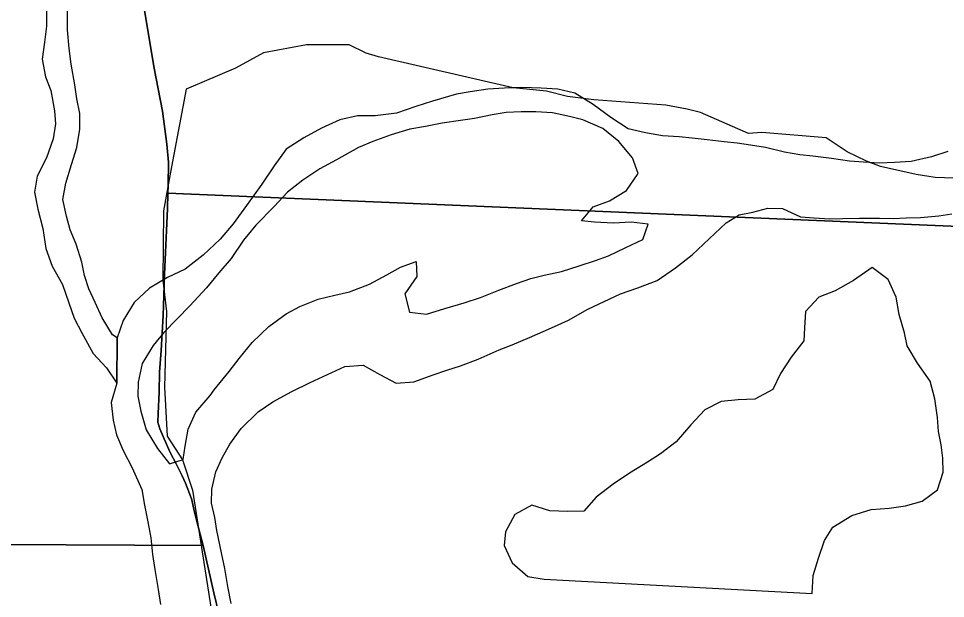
# Model space of a CAD drawing. Extents: x 0 to 34, y -2.3 to 22.
# Drawn here: x 7.308 to 7.987, y 16.311 to 16.737 of the extents above; entities that cross this region are included whole.
import ezdxf

# ---------------------------------------------------------------- set-up
doc = ezdxf.new("R2010")
doc.units = 0
for name, color, linetype in [('GM_X_Major_River', 7, 'Continuous'), ('GM_X_Minor_River', 7, 'Continuous'), ('GM_X_Section', 7, 'Continuous'), ('GM_X_Township', 7, 'Continuous')]:
    doc.layers.add(name, color=color, linetype=linetype)

msp = doc.modelspace()

# ---------------------------------------------------------------- linework, layer by layer
at = {"layer": 'GM_X_Major_River'}
for p, q in [((7.62882, 16.68162), (7.61119, 16.67639)), ((7.63874, 16.68325), (7.62882, 16.68162)), ((7.65172, 16.68519), (7.63874, 16.68325)), ((7.6639, 16.686), (7.65172, 16.68519)), ((7.67684, 16.68641), (7.6639, 16.686)), ((7.69089, 16.68603), (7.67684, 16.68641)), ((7.70303, 16.68532), (7.69089, 16.68603)), ((7.71549, 16.68232), (7.70303, 16.68532)), ((7.72895, 16.67397), (7.71549, 16.68232)), ((7.61119, 16.67639), (7.59892, 16.67253)), ((7.59892, 16.67253), (7.58472, 16.66759)), ((7.66531, 16.66807), (7.655, 16.66645)), ((7.67635, 16.66854), (7.66531, 16.66807)), ((7.68699, 16.66863), (7.67635, 16.66854)), ((7.69913, 16.66792), (7.68699, 16.66863)), ((7.7116, 16.6653), (7.69913, 16.66792)), ((7.74199, 16.66448), (7.72895, 16.67397)), ((7.54316, 16.66262), (7.52969, 16.65652)), ((7.55616, 16.6657), (7.54316, 16.66262)), ((7.56909, 16.66573), (7.55616, 16.6657)), ((7.58472, 16.66759), (7.56909, 16.66573)), ((7.6317, 16.66213), (7.61835, 16.66021)), ((7.64201, 16.66376), (7.6317, 16.66213)), ((7.655, 16.66645), (7.64201, 16.66376)), ((7.72142, 16.66275), (7.7116, 16.6653)), ((7.73606, 16.65627), (7.72142, 16.66275)), ((7.75468, 16.65615), (7.74199, 16.66448)), ((7.52969, 16.65652), (7.51695, 16.64963)), ((7.59466, 16.6559), (7.58086, 16.65171)), ((7.60612, 16.65788), (7.59466, 16.6559)), ((7.61835, 16.66021), (7.60612, 16.65788)), ((7.74796, 16.64681), (7.73606, 16.65627)), ((7.76752, 16.65314), (7.75468, 16.65615)), ((7.51695, 16.64963), (7.5038, 16.64123)), ((7.58086, 16.65171), (7.56742, 16.64675)), ((7.78, 16.65089), (7.76752, 16.65314)), ((7.79214, 16.65018), (7.78, 16.65089)), ((7.80162, 16.64917), (7.79214, 16.65018)), ((7.81261, 16.64811), (7.80162, 16.64917)), ((7.82511, 16.64663), (7.81261, 16.64811)), ((7.5038, 16.64123), (7.4951, 16.62891)), ((7.55704, 16.64246), (7.54083, 16.63338)), ((7.56742, 16.64675), (7.55704, 16.64246)), ((7.75789, 16.63475), (7.74796, 16.64681)), ((7.83459, 16.64561), (7.82511, 16.64663)), ((7.84443, 16.64421), (7.83459, 16.64561)), ((7.8554, 16.64239), (7.84443, 16.64421)), ((7.86937, 16.63897), (7.8554, 16.64239)), ((7.76214, 16.62322), (7.75789, 16.63475)), ((7.88072, 16.63714), (7.86937, 16.63897)), ((7.8902, 16.63612), (7.88072, 16.63714)), ((7.90383, 16.63423), (7.8902, 16.63612)), ((7.91708, 16.63235), (7.90383, 16.63423)), ((7.97722, 16.63567), (7.96231, 16.63227)), ((7.98911, 16.63954), (7.97722, 16.63567)), ((7.4951, 16.62891), (7.48599, 16.61546)), ((7.54083, 16.63338), (7.52849, 16.62686)), ((7.92732, 16.63169), (7.91708, 16.63235)), ((7.93909, 16.631), (7.92732, 16.63169)), ((7.95012, 16.63146), (7.93909, 16.631)), ((7.96231, 16.63227), (7.95012, 16.63146)), ((7.52849, 16.62686), (7.5161, 16.61845)), ((7.75343, 16.61089), (7.76214, 16.62322)), ((7.48599, 16.61546), (7.47491, 16.59977)), ((7.5161, 16.61845), (7.50483, 16.60962)), ((7.50483, 16.60962), (7.49504, 16.59923)), ((7.74106, 16.60324), (7.75343, 16.61089)), ((7.72916, 16.59899), (7.74106, 16.60324)), ((7.47491, 16.59977), (7.46504, 16.58634)), ((7.49504, 16.59923), (7.48174, 16.5855)), ((7.72051, 16.58857), (7.72916, 16.59899)), ((7.82652, 16.58723), (7.83618, 16.59305)), ((7.83618, 16.59305), (7.84612, 16.59507)), ((7.84612, 16.59507), (7.85722, 16.59781)), ((7.85722, 16.59781), (7.86785, 16.59753)), ((7.86785, 16.59753), (7.88099, 16.59146)), ((7.98249, 16.59215), (7.99203, 16.59379)), ((7.46504, 16.58634), (7.45561, 16.57517)), ((7.72999, 16.58755), (7.72051, 16.58857)), ((7.74403, 16.58679), (7.72999, 16.58755)), ((7.75698, 16.58758), (7.74403, 16.58679)), ((7.76948, 16.5861), (7.75698, 16.58758)), ((7.80154, 16.56355), (7.82652, 16.58723)), ((7.88099, 16.59146), (7.89123, 16.59081)), ((7.89123, 16.59081), (7.90224, 16.59013)), ((7.90224, 16.59013), (7.91212, 16.59024)), ((7.91212, 16.59024), (7.9243, 16.59067)), ((7.9243, 16.59067), (7.93912, 16.59065)), ((7.93912, 16.59065), (7.94899, 16.59039)), ((7.94899, 16.59039), (7.95851, 16.59089)), ((7.95851, 16.59089), (7.96915, 16.59098)), ((7.96915, 16.59098), (7.98249, 16.59215)), ((7.48174, 16.5855), (7.47269, 16.57433)), ((7.76536, 16.5748), (7.76948, 16.5861)), ((7.45561, 16.57517), (7.44312, 16.56333)), ((7.47269, 16.57433), (7.46358, 16.56088)), ((7.75304, 16.56904), (7.76536, 16.5748)), ((7.74033, 16.56292), (7.75304, 16.56904)), ((7.44312, 16.56333), (7.42992, 16.55304)), ((7.46358, 16.56088), (7.45455, 16.55047)), ((7.71884, 16.5555), (7.73073, 16.55937)), ((7.73073, 16.55937), (7.74033, 16.56292)), ((7.7895, 16.55398), (7.80154, 16.56355)), ((7.42992, 16.55304), (7.41683, 16.54692)), ((7.57766, 16.54904), (7.58769, 16.55448)), ((7.58769, 16.55448), (7.59921, 16.55874)), ((7.59921, 16.55874), (7.59967, 16.54769)), ((7.70581, 16.55129), (7.71884, 16.5555)), ((7.77594, 16.54483), (7.7895, 16.55398)), ((7.41683, 16.54692), (7.40369, 16.53928)), ((7.45455, 16.55047), (7.4455, 16.53929)), ((7.56493, 16.54216), (7.57766, 16.54904)), ((7.59967, 16.54769), (7.59095, 16.53498)), ((7.67288, 16.54267), (7.68324, 16.54619)), ((7.68324, 16.54619), (7.69319, 16.54859)), ((7.69319, 16.54859), (7.70581, 16.55129)), ((7.40369, 16.53928), (7.39238, 16.52855)), ((7.4455, 16.53929), (7.43336, 16.5263)), ((7.55032, 16.53646), (7.56493, 16.54216)), ((7.65982, 16.53769), (7.67288, 16.54267)), ((7.74907, 16.5349), (7.76173, 16.5395)), ((7.76173, 16.5395), (7.77594, 16.54483)), ((7.52737, 16.53099), (7.53962, 16.53409)), ((7.53962, 16.53409), (7.55032, 16.53646)), ((7.59095, 16.53498), (7.59439, 16.52157)), ((7.63448, 16.52848), (7.64637, 16.53234)), ((7.64637, 16.53234), (7.65982, 16.53769)), ((7.72519, 16.52375), (7.74907, 16.5349)), ((7.39238, 16.52855), (7.38441, 16.51545)), ((7.43336, 16.5263), (7.42398, 16.51666)), ((7.50389, 16.52021), (7.51392, 16.52565)), ((7.51392, 16.52565), (7.52737, 16.53099)), ((7.62031, 16.5243), (7.63448, 16.52848)), ((7.49109, 16.51104), (7.50389, 16.52021)), ((7.59439, 16.52157), (7.60689, 16.52009)), ((7.60689, 16.52009), (7.62031, 16.5243)), ((7.71091, 16.51576), (7.72519, 16.52375)), ((7.38441, 16.51545), (7.37988, 16.50263)), ((7.42398, 16.51666), (7.4142, 16.50665)), ((7.69859, 16.51), (7.71091, 16.51576)), ((7.4142, 16.50665), (7.40633, 16.49697)), ((7.47899, 16.49919), (7.49109, 16.51104)), ((7.68243, 16.50283), (7.69859, 16.51)), ((7.37988, 16.50263), (7.37973, 16.46953)), ((7.46955, 16.48765), (7.47899, 16.49919)), ((7.66974, 16.49746), (7.68243, 16.50283)), ((7.40633, 16.49697), (7.39837, 16.48386)), ((7.64475, 16.4871), (7.66014, 16.49392)), ((7.66014, 16.49392), (7.66974, 16.49746)), ((7.46206, 16.47796), (7.46955, 16.48765)), ((7.63169, 16.48213), (7.64475, 16.4871)), ((7.39837, 16.48386), (7.39533, 16.47025)), ((7.45105, 16.46456), (7.46206, 16.47796)), ((7.52151, 16.46988), (7.54692, 16.48175)), ((7.54692, 16.48175), (7.56025, 16.48253)), ((7.56025, 16.48253), (7.5726, 16.47573)), ((7.61174, 16.47543), (7.62172, 16.47897)), ((7.62172, 16.47897), (7.63169, 16.48213)), ((7.5726, 16.47573), (7.58459, 16.46932)), ((7.59754, 16.47049), (7.61174, 16.47543)), ((7.37973, 16.46953), (7.37553, 16.45518)), ((7.39533, 16.47025), (7.39505, 16.45998)), ((7.44828, 16.46044), (7.45105, 16.46456)), ((7.50803, 16.4634), (7.52151, 16.46988)), ((7.58459, 16.46932), (7.59754, 16.47049)), ((7.39505, 16.45998), (7.39741, 16.44888)), ((7.43768, 16.44817), (7.44828, 16.46044)), ((7.49414, 16.45578), (7.50803, 16.4634)), ((7.37553, 16.45518), (7.37708, 16.4422)), ((7.48329, 16.44846), (7.49414, 16.45578)), ((7.39741, 16.44888), (7.40121, 16.43507)), ((7.43201, 16.43577), (7.43768, 16.44817)), ((7.47079, 16.43624), (7.48329, 16.44846)), ((7.37708, 16.4422), (7.37944, 16.43148)), ((7.37944, 16.43148), (7.38445, 16.41992)), ((7.40121, 16.43507), (7.40958, 16.42153)), ((7.42977, 16.42327), (7.43201, 16.43577)), ((7.46249, 16.42467), (7.47079, 16.43624)), ((7.42836, 16.41341), (7.42977, 16.42327)), ((7.45689, 16.41454), (7.46249, 16.42467)), ((7.38445, 16.41992), (7.39094, 16.40719)), ((7.40958, 16.42153), (7.41839, 16.41025)), ((7.41839, 16.41025), (7.42836, 16.41341)), ((7.45243, 16.40439), (7.45689, 16.41454)), ((7.39094, 16.40719), (7.39811, 16.39139)), ((7.44942, 16.39153), (7.45243, 16.40439)), ((7.39811, 16.39139), (7.40007, 16.37992)), ((7.44914, 16.38126), (7.44942, 16.39153)), ((7.40007, 16.37992), (7.40239, 16.36768)), ((7.45151, 16.37092), (7.44914, 16.38126)), ((7.45315, 16.36136), (7.45151, 16.37092)), ((7.40239, 16.36768), (7.40473, 16.35582)), ((7.40473, 16.35582), (7.40591, 16.34361)), ((7.4565, 16.34491), (7.45315, 16.36136)), ((7.40591, 16.34361), (7.40751, 16.33253)), ((7.45885, 16.33343), (7.4565, 16.34491)), ((7.40751, 16.33253), (7.41015, 16.318)), ((7.46114, 16.32005), (7.45885, 16.33343)), ((7.41015, 16.318), (7.41175, 16.30692)), ((7.46346, 16.30781), (7.46114, 16.32005))]:
    msp.add_line(p, q, dxfattribs=at)
at = {"layer": 'GM_X_Minor_River'}
for p, q in [((7.32802, 16.74493), (7.32803, 16.73161)), ((7.34354, 16.7289), (7.34354, 16.7426)), ((7.32803, 16.73161), (7.32657, 16.71985)), ((7.34468, 16.71517), (7.34354, 16.7289)), ((7.32657, 16.71985), (7.32508, 16.70733)), ((7.34627, 16.70371), (7.34468, 16.71517)), ((7.32508, 16.70733), (7.32739, 16.69433)), ((7.34889, 16.68842), (7.34627, 16.70371)), ((7.32739, 16.69433), (7.33129, 16.68433)), ((7.3505, 16.6781), (7.34889, 16.68842)), ((7.33129, 16.68433), (7.33392, 16.66942)), ((7.35249, 16.66739), (7.3505, 16.6781)), ((7.33392, 16.66942), (7.3348, 16.65988)), ((7.35255, 16.65597), (7.35249, 16.66739)), ((7.3348, 16.65988), (7.33297, 16.64889)), ((7.35028, 16.64234), (7.35255, 16.65597)), ((7.33297, 16.64889), (7.32803, 16.63494)), ((7.34652, 16.62988), (7.35028, 16.64234)), ((7.32803, 16.63494), (7.3212, 16.62143)), ((7.34234, 16.61629), (7.34652, 16.62988)), ((7.3212, 16.62143), (7.31935, 16.60968)), ((7.34011, 16.60417), (7.34234, 16.61629)), ((7.31935, 16.60968), (7.32167, 16.59706)), ((7.34281, 16.59192), (7.34011, 16.60417)), ((7.32167, 16.59706), (7.32546, 16.58288)), ((7.34557, 16.58196), (7.34281, 16.59192)), ((7.32546, 16.58288), (7.32772, 16.56835)), ((7.34985, 16.57156), (7.34557, 16.58196)), ((7.32772, 16.56835), (7.3323, 16.55529)), ((7.35404, 16.55813), (7.34985, 16.57156)), ((7.3323, 16.55529), (7.33991, 16.54177)), ((7.35606, 16.54856), (7.35404, 16.55813)), ((7.93356, 16.55427), (7.91999, 16.54474)), ((7.94548, 16.54558), (7.93356, 16.55427)), ((7.35921, 16.53858), (7.35606, 16.54856)), ((7.9512, 16.53248), (7.94548, 16.54558)), ((7.33991, 16.54177), (7.34448, 16.52832)), ((7.91999, 16.54474), (7.90648, 16.53712)), ((7.36387, 16.52856), (7.35921, 16.53858)), ((7.89457, 16.53249), (7.88478, 16.5221)), ((7.90648, 16.53712), (7.89457, 16.53249)), ((7.95351, 16.51986), (7.9512, 16.53248)), ((7.34448, 16.52832), (7.34836, 16.51718)), ((7.36889, 16.51739), (7.36387, 16.52856)), ((7.88478, 16.5221), (7.88407, 16.50994)), ((7.95733, 16.50644), (7.95351, 16.51986)), ((7.34836, 16.51718), (7.35414, 16.50637)), ((7.37653, 16.505), (7.36889, 16.51739)), ((7.35414, 16.50637), (7.36246, 16.49131)), ((7.37988, 16.50263), (7.37653, 16.505)), ((7.88407, 16.50994), (7.88343, 16.50044)), ((7.95934, 16.49687), (7.95733, 16.50644)), ((7.37973, 16.46953), (7.37988, 16.50263)), ((7.88343, 16.50044), (7.87436, 16.48851)), ((7.36246, 16.49131), (7.37206, 16.48077)), ((7.96697, 16.4841), (7.95934, 16.49687)), ((7.87436, 16.48851), (7.86643, 16.47655)), ((7.37206, 16.48077), (7.37973, 16.46953)), ((7.97611, 16.47092), (7.96697, 16.4841)), ((7.86643, 16.47655), (7.86078, 16.4649)), ((7.97956, 16.45789), (7.97611, 16.47092)), ((7.86078, 16.4649), (7.84766, 16.45764)), ((7.83549, 16.45721), (7.82291, 16.45603)), ((7.84766, 16.45764), (7.83549, 16.45721)), ((7.98146, 16.44414), (7.97956, 16.45789)), ((7.82291, 16.45603), (7.81096, 16.44988)), ((7.81096, 16.44988), (7.80077, 16.43874)), ((7.98232, 16.43384), (7.98146, 16.44414)), ((7.80077, 16.43874), (7.78979, 16.42648)), ((7.98433, 16.42427), (7.98232, 16.43384)), ((7.78979, 16.42648), (7.77853, 16.41765)), ((7.98558, 16.41434), (7.98433, 16.42427)), ((7.77853, 16.41765), (7.76885, 16.41144)), ((7.76885, 16.41144), (7.75571, 16.40342)), ((7.98568, 16.40406), (7.98558, 16.41434)), ((7.75571, 16.40342), (7.74371, 16.39538)), ((7.98152, 16.39124), (7.98568, 16.40406)), ((7.74371, 16.39538), (7.73128, 16.38582)), ((7.97027, 16.38279), (7.98152, 16.39124)), ((7.73128, 16.38582), (7.72225, 16.37541)), ((7.95801, 16.37931), (7.97027, 16.38279)), ((7.68399, 16.37986), (7.67164, 16.37297)), ((7.69718, 16.3757), (7.68399, 16.37986)), ((7.71047, 16.37534), (7.69718, 16.3757)), ((7.91867, 16.37238), (7.93285, 16.37657)), ((7.93285, 16.37657), (7.94618, 16.37773)), ((7.94618, 16.37773), (7.95801, 16.37931)), ((7.67164, 16.37297), (7.66482, 16.36021)), ((7.72225, 16.37541), (7.71047, 16.37534)), ((7.90475, 16.36363), (7.91867, 16.37238)), ((7.89878, 16.35389), (7.90475, 16.36363)), ((7.66482, 16.36021), (7.66379, 16.35035)), ((7.66379, 16.35035), (7.66952, 16.33763)), ((7.89425, 16.34107), (7.89878, 16.35389)), ((7.66952, 16.33763), (7.68103, 16.32742)), ((7.89047, 16.32824), (7.89425, 16.34107)), ((7.88973, 16.31494), (7.89047, 16.32824)), ((7.68103, 16.32742), (7.69314, 16.32558)), ((7.69314, 16.32558), (7.88973, 16.31494))]:
    msp.add_line(p, q, dxfattribs=at)
at = {"layer": 'GM_X_Section'}
for p, q in [((7.40678, 16.70187), (7.39915, 16.74902)), ((7.39915, 16.74902), (7.40678, 16.70187)), ((7.41323, 16.66914), (7.40678, 16.70187)), ((7.40678, 16.70187), (7.41323, 16.66914)), ((7.41646, 16.64482), (7.41323, 16.66914)), ((7.41323, 16.66914), (7.41646, 16.64482)), ((7.41767, 16.63154), (7.41646, 16.64482)), ((7.41646, 16.64482), (7.41767, 16.63154)), ((7.41728, 16.6145), (7.41767, 16.63154)), ((7.41767, 16.63154), (7.41728, 16.6145)), ((7.41715, 16.60882), (7.41728, 16.6145)), ((7.41728, 16.6145), (7.41715, 16.60882)), ((7.41715, 16.60882), (7.41689, 16.59746)), ((7.41689, 16.59746), (7.41715, 16.60882)), ((8.22968, 16.5747), (7.41715, 16.60882)), ((7.41715, 16.60882), (8.22968, 16.5747)), ((7.41689, 16.59746), (7.41615, 16.58157)), ((7.41615, 16.58157), (7.41689, 16.59746)), ((7.41615, 16.58157), (7.4154, 16.56529)), ((7.4154, 16.56529), (7.41615, 16.58157)), ((7.4154, 16.56529), (7.41466, 16.5494)), ((7.41466, 16.5494), (7.4154, 16.56529)), ((7.41466, 16.5494), (7.4143, 16.53388)), ((7.4143, 16.53388), (7.41466, 16.5494)), ((7.4143, 16.53388), (7.41358, 16.51912)), ((7.41358, 16.51912), (7.4143, 16.53388)), ((7.41358, 16.51912), (7.41291, 16.50626)), ((7.41291, 16.50626), (7.41358, 16.51912)), ((7.41291, 16.50626), (7.41224, 16.49339)), ((7.41224, 16.49339), (7.41291, 16.50626)), ((7.41224, 16.49339), (7.41112, 16.47751)), ((7.41112, 16.47751), (7.41224, 16.49339)), ((7.41112, 16.47751), (7.41078, 16.46274)), ((7.41078, 16.46274), (7.41112, 16.47751)), ((7.41078, 16.46274), (7.41004, 16.44723)), ((7.41004, 16.44723), (7.41078, 16.46274)), ((7.41004, 16.44723), (7.4099, 16.44079)), ((7.4099, 16.44079), (7.41004, 16.44723)), ((7.4099, 16.44079), (7.4113, 16.43583)), ((7.4113, 16.43583), (7.4099, 16.44079)), ((7.4113, 16.43583), (7.41849, 16.419)), ((7.41849, 16.419), (7.4113, 16.43583)), ((7.41849, 16.419), (7.42321, 16.41018)), ((7.42321, 16.41018), (7.41849, 16.419)), ((7.42321, 16.41018), (7.42756, 16.40137)), ((7.42756, 16.40137), (7.42321, 16.41018)), ((7.42756, 16.40137), (7.43009, 16.396)), ((7.43009, 16.396), (7.42756, 16.40137)), ((7.43009, 16.396), (7.43294, 16.38837)), ((7.43294, 16.38837), (7.43009, 16.396)), ((7.43294, 16.38837), (7.43473, 16.38378)), ((7.43473, 16.38378), (7.43294, 16.38837)), ((7.43473, 16.38378), (7.43644, 16.37578)), ((7.43644, 16.37578), (7.43473, 16.38378)), ((7.43644, 16.37578), (7.43956, 16.36321)), ((7.43956, 16.36321), (7.43644, 16.37578)), ((7.43956, 16.36321), (7.44305, 16.35025)), ((7.44305, 16.35025), (7.43956, 16.36321)), ((7.44305, 16.35025), (6.52343, 16.35426)), ((6.52343, 16.35426), (7.44305, 16.35025)), ((7.45097, 16.3156), (7.44305, 16.35025)), ((7.44305, 16.35025), (7.45097, 16.3156)), ((7.45441, 16.30037), (7.45097, 16.3156)), ((7.45097, 16.3156), (7.45441, 16.30037))]:
    msp.add_line(p, q, dxfattribs=at)
at = {"layer": 'GM_X_Township'}
for p, q in [((7.51874, 16.71779), (7.48716, 16.71193)), ((7.51874, 16.71779), (7.48716, 16.71193)), ((7.55008, 16.71786), (7.51874, 16.71779)), ((7.55008, 16.71786), (7.51874, 16.71779)), ((7.56253, 16.71168), (7.55008, 16.71786)), ((7.56253, 16.71168), (7.55008, 16.71786)), ((7.48716, 16.71193), (7.46669, 16.70061)), ((7.48716, 16.71193), (7.46669, 16.70061)), ((7.57161, 16.70901), (7.56253, 16.71168)), ((7.57161, 16.70901), (7.56253, 16.71168)), ((7.67027, 16.68628), (7.57161, 16.70901)), ((7.67027, 16.68628), (7.57161, 16.70901)), ((7.46669, 16.70061), (7.43047, 16.68523)), ((7.46669, 16.70061), (7.43047, 16.68523)), ((7.43047, 16.68523), (7.41902, 16.62441)), ((7.43047, 16.68523), (7.41902, 16.62441)), ((7.69487, 16.68382), (7.67027, 16.68628)), ((7.69487, 16.68382), (7.67027, 16.68628)), ((7.71033, 16.67977), (7.69487, 16.68382)), ((7.71033, 16.67977), (7.69487, 16.68382)), ((7.72941, 16.67742), (7.71033, 16.67977)), ((7.72941, 16.67742), (7.71033, 16.67977)), ((7.78224, 16.67362), (7.72941, 16.67742)), ((7.78224, 16.67362), (7.72941, 16.67742)), ((7.79808, 16.67063), (7.78224, 16.67362)), ((7.79808, 16.67063), (7.78224, 16.67362)), ((7.80765, 16.668), (7.79808, 16.67063)), ((7.80765, 16.668), (7.79808, 16.67063)), ((7.84303, 16.65267), (7.80765, 16.668)), ((7.84303, 16.65267), (7.80765, 16.668)), ((7.85272, 16.65335), (7.84303, 16.65267)), ((7.85272, 16.65335), (7.84303, 16.65267)), ((7.89989, 16.64961), (7.85272, 16.65335)), ((7.89989, 16.64961), (7.85272, 16.65335)), ((7.91521, 16.63924), (7.89989, 16.64961)), ((7.91521, 16.63924), (7.89989, 16.64961)), ((7.92947, 16.63239), (7.91521, 16.63924)), ((7.92947, 16.63239), (7.91521, 16.63924)), ((7.93975, 16.62847), (7.92947, 16.63239)), ((7.93975, 16.62847), (7.92947, 16.63239)), ((7.9659, 16.62264), (7.93975, 16.62847)), ((7.9659, 16.62264), (7.93975, 16.62847)), ((7.41902, 16.62441), (7.41389, 16.59601)), ((7.41902, 16.62441), (7.41389, 16.59601)), ((7.97979, 16.62031), (7.9659, 16.62264)), ((7.97979, 16.62031), (7.9659, 16.62264)), ((8.00073, 16.61977), (7.97979, 16.62031)), ((8.00073, 16.61977), (7.97979, 16.62031)), ((7.41389, 16.59601), (7.41343, 16.54502)), ((7.41389, 16.59601), (7.41343, 16.54502)), ((7.41343, 16.54502), (7.41612, 16.52212)), ((7.41343, 16.54502), (7.41612, 16.52212)), ((7.41612, 16.52212), (7.41465, 16.46651)), ((7.41612, 16.52212), (7.41465, 16.46651)), ((7.41465, 16.46651), (7.41667, 16.43045)), ((7.41465, 16.46651), (7.41667, 16.43045)), ((7.41667, 16.43045), (7.42783, 16.41303)), ((7.41667, 16.43045), (7.42783, 16.41303)), ((7.42783, 16.41303), (7.43521, 16.39083)), ((7.42783, 16.41303), (7.43521, 16.39083)), ((7.43521, 16.39083), (7.4524, 16.28192)), ((7.43521, 16.39083), (7.4524, 16.28192))]:
    msp.add_line(p, q, dxfattribs=at)

doc.saveas('drawing.dxf')
